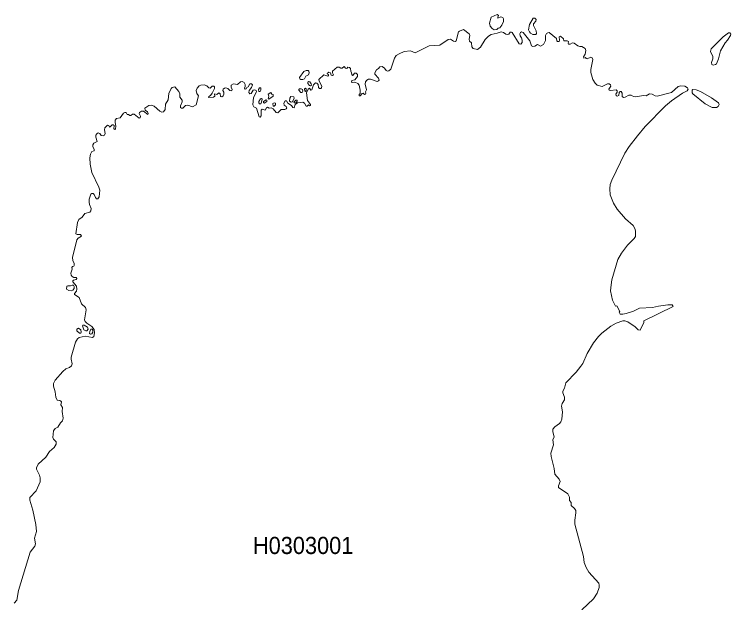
# Model space of a CAD drawing. Extents: x 369010 to 739155, y 6377141 to 6616555.
# Drawn here: x 497415 to 501597, y 6442734 to 6446166 of the extents above; entities that cross this region are included whole.
import ezdxf
from ezdxf.enums import TextEntityAlignment as Align

# ---------------------------------------------------------------- set-up
doc = ezdxf.new("R2010")
doc.units = 0
doc.header["$LTSCALE"] = 40
doc.layers.add('1', color=7, linetype='Continuous', lineweight=13)
doc.layers.add('2', color=7, linetype='Continuous')

msp = doc.modelspace()

# ---------------------------------------------------------------- linework, layer by layer
at = {"layer": '1'}
for points in [[(500233.53, 6446166.09), (500199.6, 6446149.53), (500189.01, 6446114.94), (500192.81, 6446097.9), (500204.73, 6446083.66), (500217.14, 6446075.72), (500233.03, 6446077.87), (500239.32, 6446084.49), (500249.25, 6446087.31), (500261.83, 6446102.2), (500270.6, 6446123.88), (500271.43, 6446139.11), (500267.62, 6446147.55), (500255.54, 6446150.69), (500238.82, 6446143.41), (500237.17, 6446149.2), (500241.14, 6446158.97)], [(500444.54, 6446144.07), (500422.86, 6446107.33), (500417.57, 6446076.55), (500422.04, 6446064.3), (500429.15, 6446057.02), (500442.72, 6446048.41), (500458.94, 6446048.41), (500463.58, 6446053.38), (500461.92, 6446070.26), (500445.54, 6446100.55), (500445.54, 6446110.14), (500460.43, 6446126.53), (500461.09, 6446135.3), (500453.98, 6446143.41)], [(501584.04, 6446059), (501552.92, 6446034.01), (501484.24, 6445964), (501480.43, 6445949.94), (501493.84, 6445919.65), (501493.84, 6445906.91), (501485.89, 6445884.4), (501487.55, 6445873.97), (501494.17, 6445870.16), (501508.07, 6445872.81), (501513.7, 6445877.28), (501525.28, 6445906.41), (501537.53, 6445953.58), (501565.01, 6446000.42), (501578.25, 6446014.81), (501595.79, 6446042.95), (501597.28, 6446051.23), (501592.81, 6446057.68)], [(499130.94, 6445838.72), (499118.19, 6445839.05), (499104.95, 6445833.26), (499080.29, 6445796.85), (499081.45, 6445789.73), (499087.41, 6445785.76), (499099, 6445785.1), (499109.09, 6445790.23), (499117.2, 6445805.12), (499132.1, 6445812.73), (499136.9, 6445824.15), (499135.24, 6445834.42)], [(499144.51, 6445748.35), (499150.14, 6445752.16), (499149.31, 6445761.1), (499141.2, 6445772.02), (499134.75, 6445773.51), (499129.12, 6445770.53), (499128.95, 6445762.26), (499139.54, 6445750.01)], [(498846.44, 6445737.43), (498840.81, 6445727.83), (498843.79, 6445715.91), (498850.24, 6445716.25), (498855.37, 6445723.36), (498854.05, 6445737.26)], [(499095.19, 6445710.45), (499099.66, 6445717.57), (499098.5, 6445726.67), (499090.72, 6445731.64), (499080.13, 6445731.31), (499075.83, 6445728.49), (499075.49, 6445723.03), (499088.07, 6445710.78)], [(499114.88, 6445735.77), (499109.92, 6445731.64), (499110.75, 6445718.23), (499114.88, 6445715.42), (499119.19, 6445720.22), (499119.85, 6445731.64)], [(498913.14, 6445709.79), (498897.25, 6445699.69), (498901.55, 6445688.28), (498897.74, 6445674.04), (498902.05, 6445670.57), (498926.38, 6445688.11), (498926.71, 6445698.04), (498917.93, 6445700.36)], [(499031.31, 6445654.68), (499038.42, 6445654.84), (499049.84, 6445678.01), (499047.86, 6445684.3), (499029.15, 6445687.28), (499023.36, 6445678.01), (499022.37, 6445660.31)], [(501514.53, 6445622.07), (501523.3, 6445627.54), (501529.26, 6445640.44), (501525.28, 6445649.22), (501485.07, 6445679.5), (501421.51, 6445716.41), (501395.36, 6445725.02), (501376, 6445726.67), (501372.36, 6445722.87), (501372.19, 6445708.47), (501376.83, 6445702.01), (501448.16, 6445644.25), (501489.2, 6445622.4)], [(498857.69, 6445674.7), (498852.4, 6445673.38), (498843.46, 6445657.82), (498842.8, 6445649.88), (498846.6, 6445644.42), (498853.88, 6445644.09), (498859.35, 6445653.19), (498862.16, 6445670.73)], [(498884.83, 6445667.42), (498870.44, 6445656.83), (498869.77, 6445649.88), (498874.41, 6445648.06), (498889.14, 6445657.49), (498889.3, 6445665.77)], [(498931.67, 6445650.71), (498925.38, 6445645.74), (498926.21, 6445631.18), (498931.67, 6445631.01), (498939.95, 6445639.12), (498939.45, 6445647.56)], [(499059.94, 6445650.71), (499066.89, 6445659.48), (499066.56, 6445665.77), (499058.12, 6445666.26), (499047.86, 6445654.68), (499050.01, 6445650.71)], [(497752.46, 6444586.85), (497743.52, 6444582.05), (497728.13, 6444583.21), (497721.51, 6444579.4), (497720.51, 6444562.68), (497733.59, 6444554.08), (497746.99, 6444553.25), (497756.92, 6444557.72), (497763.88, 6444566.99), (497765.53, 6444578.57), (497760.07, 6444586.35)], [(497832.39, 6444318.9), (497839.01, 6444319.23), (497846.46, 6444328.83), (497842.16, 6444341.4), (497822.46, 6444352.33), (497815.68, 6444352.49), (497812.53, 6444348.02), (497820.81, 6444325.52)], [(497795.82, 6444305.49), (497802.77, 6444305.16), (497805.91, 6444311.12), (497803.6, 6444325.85), (497789.2, 6444335.78), (497779.93, 6444329.32), (497780.43, 6444320.38)], [(497868.97, 6444330.15), (497863.01, 6444329.82), (497856.23, 6444316.58), (497855.23, 6444304.99), (497859.21, 6444301.02), (497867.48, 6444303.17), (497873.27, 6444312.61), (497874.1, 6444323.53)]]:
    msp.add_lwpolyline(points, close=True, dxfattribs=at)
for points in [[(500579.93, 6446025.08), (500538.22, 6446059.17), (500530.27, 6446058.84), (500522.66, 6446055.03), (500515.54, 6446043.45), (500516.7, 6446013.16), (500504.95, 6445989.49), (500488.07, 6445980.72), (500468.71, 6445989.82), (500453.15, 6445979.56), (500442.06, 6445978.57), (500435.28, 6445981.88), (500425.68, 6446011.5), (500386.62, 6446060.49), (500376.85, 6446063.64), (500371.23, 6446060.33), (500367.25, 6446052.22), (500368.58, 6446041.3), (500376.19, 6446029.54), (500379.5, 6446014.81), (500380, 6446002.07), (500372.22, 6445992.64), (500363.45, 6445993.8), (500322.24, 6446059.83), (500317.27, 6446062.65), (500310.82, 6446061.16), (500302.54, 6446050.89), (500296.09, 6446048.74), (500285, 6446050.56), (500271.26, 6446060.99), (500257.52, 6446064.13), (500234.19, 6446055.86), (500199.6, 6446049.24), (500184.37, 6446039.31), (500163.19, 6446019.61), (500136.21, 6445974.93), (500118.5, 6445960.69), (500093.34, 6445965.83), (500086.72, 6445975.76), (500083.91, 6445998.93), (500072.49, 6446009.85), (500070.67, 6446020.94), (500075.14, 6446042.12), (500070.01, 6446052.22), (500036.91, 6446077.87), (500014.56, 6446068.77), (500008.94, 6446063.64), (499994.21, 6446012.17), (499988.58, 6446007.53), (499979.97, 6446008.86), (499962.1, 6446021.27), (499947.7, 6446018.79), (499899.04, 6445985.52), (499837.31, 6445983.04), (499755.72, 6445942.16), (499728.74, 6445953.25), (499691.67, 6445949.11), (499662.04, 6445936.53), (499644.33, 6445925.11), (499635.39, 6445910.22), (499612.89, 6445846.17), (499601.14, 6445836.4), (499594.02, 6445834.75), (499586.9, 6445837.89), (499577.3, 6445851.96), (499563.07, 6445862.39), (499548.67, 6445860.56), (499541.72, 6445849.64), (499530.63, 6445842.36), (499519.05, 6445825.48), (499519.54, 6445817.53), (499540.89, 6445793.04), (499544.37, 6445782.45), (499541.06, 6445777.48), (499533.44, 6445774.34), (499494.72, 6445788.07), (499483.13, 6445787.91), (499473.86, 6445782.78), (499465.59, 6445772.68), (499462.94, 6445758.28), (499471.55, 6445725.02), (499465.59, 6445713.43), (499468.4, 6445705.32), (499465.59, 6445699.69), (499459.96, 6445698.87), (499452.02, 6445706.32), (499445.73, 6445704.66), (499434.64, 6445690.26), (499429.18, 6445691.42), (499428.35, 6445697.54), (499434.14, 6445704.16), (499435.3, 6445723.86), (499428.18, 6445752.16), (499420.41, 6445762.09), (499404.02, 6445769.7), (499387.47, 6445768.21), (499384.49, 6445772.52), (499385.65, 6445780.3), (499402.37, 6445784.6), (499418.42, 6445802.97)], [(500906.96, 6444497.8), (500896.54, 6444552.26), (500898.85, 6444588.17), (500903.32, 6444616.97), (500938.57, 6444735.97), (500960.09, 6444772.54), (500995.67, 6444819.88), (501034.73, 6444859.1), (501041.02, 6444870.52), (501041.68, 6444899.65), (501039.7, 6444913.05), (501028.28, 6444935.07), (500983.09, 6444972.97), (500934.1, 6445029.73), (500912.75, 6445063.66), (500893.89, 6445112.65), (500891.07, 6445147.57), (500894.55, 6445173.23), (500903.16, 6445198.71), (500978.96, 6445356.11), (501004.44, 6445396), (501052.44, 6445458.22), (501097.95, 6445511.35), (501217.78, 6445633.16), (501251.38, 6445661.13), (501316.09, 6445707.14), (501344.06, 6445719.56), (501349.02, 6445728.99), (501346.04, 6445736.77), (501328.83, 6445746.53), (501306.82, 6445749.51), (501290.43, 6445745.71), (501251.04, 6445710.78), (501168.79, 6445688.28), (501156.71, 6445690.43), (501138.5, 6445700.36), (501123.61, 6445702.01), (501103.08, 6445691.42), (501088.19, 6445693.57), (501042.51, 6445684.47), (501030.59, 6445685.96), (501017.35, 6445693.74), (501001.96, 6445693.74), (500980.78, 6445681.99), (500971.18, 6445680.99), (500964.06, 6445687.61), (500964.06, 6445706.81), (500958.27, 6445716.74), (500951.81, 6445716.74), (500946.35, 6445710.29), (500943.87, 6445692.08), (500935.43, 6445688.28), (500928.48, 6445693.07), (500926.49, 6445700.85), (500934.77, 6445712.44), (500935.26, 6445719.72), (500929.8, 6445725.18), (500896.04, 6445721.38), (500888.26, 6445724.19), (500886.27, 6445729.98), (500897.86, 6445746.53), (500896.2, 6445755.3), (500887.76, 6445761.43), (500877.83, 6445760.77), (500846.39, 6445745.37), (500818.42, 6445751.99), (500805.84, 6445764.24), (500792.1, 6445786.42), (500781.51, 6445825.97), (500781.18, 6445844.51), (500792.43, 6445902.6), (500787.8, 6445912.37), (500780.85, 6445916.67), (500760.49, 6445907.24), (500754.2, 6445908.06), (500750.06, 6445913.36), (500739.14, 6445910.88), (500737.32, 6445918.49), (500748.41, 6445934.21), (500750.89, 6445954.24), (500746.92, 6445965.83), (500727.72, 6445978.9), (500716.96, 6445978.4), (500705.38, 6445983.2), (500684.19, 6445997.77), (500673.6, 6445998.93), (500660.36, 6445992.14), (500651.09, 6445992.8), (500648.44, 6445996.44), (500649.93, 6446007.7), (500642.82, 6446011.01), (500622.96, 6446010.84), (500621.14, 6446023.09), (500604.09, 6446039.47), (500595.32, 6446035.01), (500598.13, 6446015.48), (500595.81, 6446008.19), (500587.21, 6446007.7), (500582.08, 6446011.84), (500579.93, 6446025.08)], [(499379.69, 6445834.25), (499377.04, 6445850.14), (499371.91, 6445856.76), (499362.98, 6445858.41), (499356.69, 6445850.8), (499348.91, 6445852.29), (499340.96, 6445862.39), (499330.04, 6445851.63), (499321.43, 6445851.3), (499311.34, 6445857.92), (499300.91, 6445857.42), (499272.61, 6445834.75), (499272.78, 6445825.31), (499278.9, 6445813.73), (499272.78, 6445809.42), (499264.67, 6445811.74), (499260.69, 6445824.49), (499252.42, 6445828.29), (499241.33, 6445821.51), (499243.65, 6445816.54), (499249.77, 6445814.22), (499250.27, 6445808.43), (499245.63, 6445805.62), (499222.13, 6445812.24), (499193.5, 6445785.26), (499195.32, 6445775.99), (499211.21, 6445747.36), (499209.55, 6445737.76), (499204.09, 6445733.29), (499196.97, 6445733.79), (499192.01, 6445738.92), (499188.7, 6445757.12), (499181.42, 6445765.23), (499173.14, 6445766.39), (499162.55, 6445754.97), (499152.79, 6445726.34), (499146, 6445723.36), (499138.39, 6445735.44), (499130.61, 6445728.82), (499121.17, 6445708.47), (499127.79, 6445663.45), (499144.51, 6445640.44), (499144.34, 6445633.33), (499139.38, 6445632), (499132.76, 6445638.79), (499124.48, 6445630.51), (499118.19, 6445631.01), (499110.25, 6445648.06), (499100.32, 6445653.68), (499068.54, 6445650.21), (499055.3, 6445640.28), (499049.51, 6445620.92), (499041.9, 6445621.74), (499033.79, 6445634.16), (499011.28, 6445647.4), (499004.16, 6445661.96), (498997.21, 6445660.64), (498987.94, 6445648.55), (498990.09, 6445635.81), (499002.34, 6445628.69), (499007.14, 6445621.25), (499003.33, 6445615.12), (498995.06, 6445610.49), (498973.21, 6445610.16), (498954.01, 6445592.28), (498944.42, 6445594.1), (498925.71, 6445614.29), (498915.12, 6445619.92), (498903.37, 6445618.76), (498893.27, 6445624.23), (498887.15, 6445621.58), (498880.2, 6445607.51), (498862.99, 6445612.14), (498856.53, 6445606.35), (498857.36, 6445573.75), (498851.4, 6445567.13), (498844.29, 6445567.62), (498829.39, 6445619.43), (498812.84, 6445626.71), (498808.54, 6445637.47), (498811.35, 6445680.17), (498829.22, 6445713.43), (498827.57, 6445721.21), (498820.12, 6445725.35), (498809.03, 6445723.36), (498798.44, 6445704.66), (498790.33, 6445703.17), (498784.21, 6445709.96), (498785.86, 6445720.88), (498799.77, 6445739.91), (498805.56, 6445754.48), (498799.77, 6445761.1), (498790.99, 6445759.94), (498781.23, 6445742.4), (498773.62, 6445740.08), (498769.15, 6445732.46), (498763.69, 6445730.15), (498759.05, 6445734.45), (498763.19, 6445744.38), (498762.86, 6445756.46)], [(499418.42, 6445802.97), (499418.09, 6445815.05), (499410.14, 6445823), (499401.04, 6445822.5), (499394.09, 6445812.07), (499388.96, 6445809.42), (499384.82, 6445814.72), (499384.66, 6445825.31), (499379.69, 6445834.25)], [(498762.86, 6445756.46), (498756.4, 6445769.37), (498746.31, 6445775.16), (498735.55, 6445771.52), (498717.34, 6445756.96), (498694.17, 6445759.94), (498681.1, 6445752.16), (498680.77, 6445741.07), (498686.56, 6445728.49), (498685.73, 6445721.71), (498681.1, 6445719.22), (498672.82, 6445721.38), (498661.24, 6445732.8), (498651.14, 6445737.93), (498641.71, 6445736.11), (498634.76, 6445729.15), (498633.1, 6445721.21), (498638.9, 6445711.94), (498639.06, 6445700.85), (498634.1, 6445689.93), (498625.99, 6445685.13), (498619.7, 6445686.79), (498617.05, 6445703.17), (498609.44, 6445707.64), (498597.68, 6445697.71), (498584.94, 6445701.52), (498585.44, 6445687.94), (498577.99, 6445682.15), (498548.86, 6445680.17), (498550.52, 6445686.12), (498561.27, 6445693.07), (498570.54, 6445705.98), (498583.45, 6445732.96), (498584.61, 6445742.73), (498579.48, 6445746.86), (498571.2, 6445746.53), (498558.79, 6445735.11), (498551.51, 6445737.43), (498539.43, 6445749.51), (498524.53, 6445754.31), (498504.17, 6445752.33), (498495.07, 6445748.35), (498483.16, 6445736.11), (498476.04, 6445720.88), (498480.84, 6445704.99), (498489.78, 6445690.59), (498477.2, 6445638.62), (498455.02, 6445626.54), (498429.2, 6445636.14), (498414.31, 6445634.49), (498398.91, 6445618.43), (498391.14, 6445617.94), (498386.34, 6445622.74), (498386.01, 6445631.67), (498395.6, 6445655.34), (498394.45, 6445665.27), (498381.04, 6445682.65), (498380.71, 6445702.18), (498375.91, 6445715.25), (498352.74, 6445743.39), (498337.84, 6445740.08), (498330.56, 6445732.96), (498317.32, 6445704.33), (498313.18, 6445666.93), (498297.13, 6445642.6), (498296.14, 6445610.82), (498285.71, 6445597.25), (498275.78, 6445595.76), (498264.03, 6445600.89), (498231.26, 6445629.85), (498215.2, 6445635.48), (498201.3, 6445634.82), (498178.13, 6445619.59), (498178.79, 6445607.51), (498192.7, 6445597.91), (498196.5, 6445587.65), (498194.02, 6445582.68), (498169.03, 6445600.89), (498158.44, 6445601.72), (498145.86, 6445593.61), (498144.2, 6445586.99), (498151.82, 6445572.75), (498150, 6445561.5), (498145.2, 6445561), (498115.07, 6445584.17), (498106.14, 6445584.17), (498095.21, 6445576.06), (498089.42, 6445576.06), (498082.47, 6445582.68), (498074.03, 6445582.02), (498067.58, 6445592.94), (498059.96, 6445593.94), (498053.67, 6445589.3), (498033.98, 6445561.5), (498012.46, 6445558.19), (498004.19, 6445548.42), (498003.53, 6445535.85), (498008.99, 6445513.67), (498005.84, 6445498.94), (498001.37, 6445494.64)], [(498001.37, 6445494.64), (497996.41, 6445497.78), (497997.73, 6445517.14), (497993.1, 6445522.11), (497986.15, 6445520.95), (497975.56, 6445509.37), (497970.59, 6445508.7), (497966.29, 6445517.97), (497959.67, 6445518.63), (497944.11, 6445503.9), (497941.46, 6445491.82), (497945.27, 6445470.64), (497940.96, 6445462.03), (497934.18, 6445457.73), (497922.59, 6445459.71), (497914.32, 6445470.64), (497905.71, 6445474.61), (497896.78, 6445469.81), (497891.98, 6445461.37), (497891.15, 6445449.78), (497898.93, 6445424.96), (497880.39, 6445414.53), (497874.27, 6445404.27), (497873.44, 6445394.67), (497881.88, 6445376.8), (497881.22, 6445370.51), (497867.48, 6445365.54), (497859.87, 6445349.65), (497856.89, 6445328.8), (497858.05, 6445291.89), (497868.47, 6445244.06), (497908.86, 6445158), (497914.32, 6445139.46), (497910.02, 6445100.57), (497902.73, 6445090.14), (497895.12, 6445090.64), (497889.16, 6445096.93), (497881.71, 6445115.63), (497875.26, 6445121.09), (497867.65, 6445121.59), (497862.18, 6445117.29), (497851.76, 6445087.5), (497851.59, 6445071.11), (497853.91, 6445057.04), (497864.83, 6445034.2), (497862.18, 6445019.64), (497856.39, 6445011.69), (497827.76, 6445003.75), (497811.71, 6444982.24), (497792.18, 6444968.99), (497783.4, 6444952.44), (497775.46, 6444886.57), (497781.75, 6444881.94), (497801.28, 6444882.6), (497808.56, 6444872.18), (497787.54, 6444860.09), (497780.92, 6444849.67), (497754.44, 6444747.38), (497756.26, 6444729.68), (497763.88, 6444712.46), (497765.2, 6444700.55), (497763.05, 6444696.41), (497755.1, 6444695.42), (497751.3, 6444689.79), (497753.61, 6444679.86), (497744.68, 6444655.2), (497746.33, 6444644.94), (497753.61, 6444636.66), (497763.38, 6444631.7), (497778.27, 6444630.54), (497780.59, 6444625.08), (497777.28, 6444620.11), (497760.23, 6444614.49), (497756.76, 6444610.51), (497757.75, 6444605.22), (497778.44, 6444579.89), (497781.09, 6444563.68), (497778.44, 6444551.76), (497766.85, 6444538.02), (497767.35, 6444532.56), (497794.82, 6444513.86), (497807.57, 6444476.45), (497831.07, 6444455.93), (497835.7, 6444443.19), (497824.62, 6444383.94), (497828.59, 6444374.34), (497838.52, 6444365.07), (497868.64, 6444345.04), (497880.72, 6444328.16), (497883.7, 6444307.14), (497879.07, 6444287.28), (497871.29, 6444280.17), (497829.42, 6444287.95), (497794.49, 6444281.16), (497783.74, 6444273.55), (497772.48, 6444253.19), (497747.16, 6444165.47), (497746.66, 6444154.05), (497753.28, 6444127.24), (497748.48, 6444115.49)], [(500728.71, 6442691.83), (500797.4, 6442757.03), (500817.42, 6442789.97), (500829.01, 6442822.57), (500829.84, 6442835.65), (500826.69, 6442848.39), (500769.92, 6442912.28), (500753.21, 6442938.26), (500742.29, 6442968.55), (500737.98, 6443004.13), (500686.84, 6443192.47), (500687.17, 6443215.31), (500694.12, 6443258.84), (500692.63, 6443272.25), (500685.52, 6443283.01), (500666.98, 6443300.38), (500665.99, 6443317.6), (500656.72, 6443329.02), (500657.22, 6443349.37), (500646.62, 6443368.74), (500591.84, 6443406.31), (500591.51, 6443415.08), (500602.77, 6443440.23), (500596.81, 6443453.64), (500570.66, 6443482.93), (500566.35, 6443515.87), (500549.14, 6443585.71), (500547.16, 6443606.57), (500563.38, 6443654.4), (500559.07, 6443684.52), (500566.19, 6443702.06), (500558.41, 6443730.53), (500559.9, 6443746.09), (500570, 6443759.33), (500597.3, 6443778.69), (500606.74, 6443789.12), (500612.36, 6443804.34), (500615.01, 6443848.04), (500609.05, 6443879.81), (500612.7, 6443896.36), (500627.09, 6443917.88), (500627.92, 6443932.77), (500617.33, 6443957.43), (500617.99, 6443968.03), (500627.09, 6443985.4), (500635.54, 6444016.35), (500696.11, 6444078.09), (500723.25, 6444112.68), (500733.51, 6444129.23), (500759.33, 6444188.15), (500796.24, 6444249.88), (500825.7, 6444287.28), (500845.23, 6444306.48), (500898.19, 6444347.86), (500929.47, 6444365.24), (500967.04, 6444377.98), (500979.12, 6444377.65), (500996.83, 6444371.36), (501040.36, 6444343.06), (501056.74, 6444324.85), (501069.49, 6444324.36), (501089.84, 6444367.88), (501091, 6444377.15), (501262.3, 6444461.39), (501255.84, 6444471.66), (501229.69, 6444471.66), (501176.4, 6444463.55), (501141.32, 6444455.6), (501064.52, 6444451.3), (501030.43, 6444435.24), (500988.06, 6444421.01), (500967.04, 6444416.87), (500952.31, 6444417.7), (500946.68, 6444428.29), (500949.33, 6444431.93), (500932.45, 6444465.53), (500924.17, 6444463.38), (500906.96, 6444497.8)], [(497748.48, 6444115.49), (497736.9, 6444106.06), (497716.21, 6444098.61), (497698.34, 6444082.89), (497653.48, 6444031.75), (497644.88, 6444012.05), (497644.88, 6443996.49), (497653.98, 6443964.22), (497657.95, 6443933.11), (497666.39, 6443915.23), (497681.79, 6443913.58), (497687.74, 6443910.27), (497690.06, 6443904.8), (497686.75, 6443888.09), (497696.35, 6443872.7), (497694.2, 6443849.03), (497699.66, 6443810.3), (497695.85, 6443794.58), (497685.1, 6443782.99), (497669.04, 6443756.84), (497654.64, 6443749.4), (497643.22, 6443736.49), (497639.42, 6443696.93), (497644.05, 6443687.5), (497660.6, 6443671.28), (497659.77, 6443657.87), (497647.69, 6443639.83), (497621.54, 6443616.5), (497598.87, 6443581.91), (497553.69, 6443541.03), (497545.08, 6443521.33), (497544.91, 6443512.06), (497562.29, 6443477.97), (497566.93, 6443461.75), (497565.93, 6443438.25), (497542.27, 6443385.78), (497506.68, 6443347.39), (497506.35, 6443332.33), (497524.06, 6443273.57), (497540.61, 6443189.16), (497545.08, 6443149.11), (497534.16, 6443110.55), (497538.62, 6443076.46), (497535.65, 6443063.22), (497507.01, 6443028.63), (497439.98, 6442804.86), (497430.72, 6442749.42), (497415.49, 6442730.72)]]:
    msp.add_lwpolyline(points, dxfattribs=at)

# ---------------------------------------------------------------- texts
at = {"layer": '2', "width": 0.95}
msp.add_text('H0303001', height=100, dxfattribs=at).set_placement((499101.52, 6443017.68), align=Align.CENTER)

doc.saveas('drawing.dxf')
